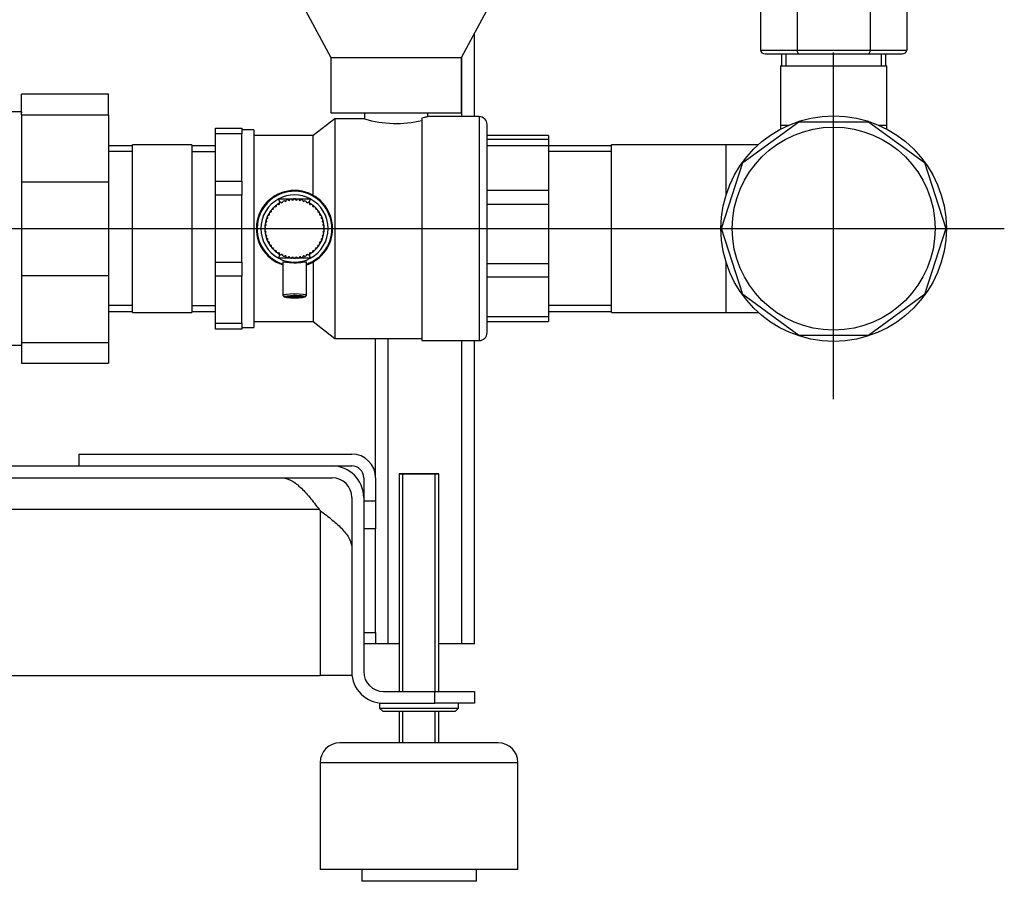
# Model space of a CAD drawing. Extents: x -132501 to 411300, y -42818 to 427495.
# Tile 325 of 330: x 250959 to 251208, y 242844 to 243062. Entities that reach past the tile are written whole.
import ezdxf

# ---------------------------------------------------------------- set-up
doc = ezdxf.new("R2010")
doc.units = 0
doc.header["$LTSCALE"] = 50
doc.linetypes.add('CENTER2', pattern=[28.575, 19.05, -3.175, 3.175, -3.175])
for name, color, linetype in [('00ID6685_KAPPE-6', 7, 'CONTINUOUS'), ('1_ZOLL_OVALFLANS', 7, 'CONTINUOUS'), ('405801_-_FT_STUT', 7, 'CONTINUOUS'), ('91040265_-_FT_ST', 7, 'CONTINUOUS'), ('91069235_FT_FUßB', 7, 'CONTINUOUS'), ('96052833_-_FT_DO', 7, 'CONTINUOUS'), ('96055565_-_VIBRA', 7, 'CONTINUOUS'), ('96153117_FT_STAN', 7, 'CONTINUOUS'), ('96158847_-_FT_RO', 7, 'CONTINUOUS'), ('96308586', 7, 'CONTINUOUS'), ('96400418_FT_STRE', 7, 'CONTINUOUS'), ('97823497_-_HAHN-', 7, 'CONTINUOUS'), ('97823500_-_VENTI', 7, 'CONTINUOUS'), ('__DEFILE04.EMEA.', 7, 'CONTINUOUS'), ('BOLZEN_DIN_976_1', 7, 'CONTINUOUS'), ('CRIE_5-4_A_FLEXI', 7, 'CONTINUOUS'), ('Default', 7, 'CONTINUOUS'), ('SCHEIBE_DIN_125_', 7, 'CONTINUOUS')]:
    doc.layers.add(name, color=color, linetype=linetype)

# ---------------------------------------------------------------- blocks, each defined once
blk = doc.blocks.new('SEANNOT_GROUP4')
at = {"layer": 'Default', "color": 7, "linetype": 'CENTER2'}
blk.add_line((208.968, 171.896), (280.868, 171.896), dxfattribs=at)
blk = doc.blocks.new('SEANNOT_GROUP5')
at = {"layer": 'Default', "color": 7, "linetype": 'CENTER2'}
blk.add_line((276.553, 167.581), (276.553, 176.346), dxfattribs=at)
blk = doc.blocks.new('SE2')
at = {"layer": '00ID6685_KAPPE-6', "color": 7, "linetype": 'Continuous'}
for p, q in [((274.257, 173.565), (275.676, 174.596)), ((275.676, 174.596), (277.431, 174.596)), ((277.431, 174.596), (278.85, 173.565)), ((273.714, 171.896), (274.257, 173.565)), ((278.85, 173.565), (279.392, 171.896)), ((274.257, 170.227), (273.714, 171.896)), ((279.392, 171.896), (278.85, 170.227)), ((275.676, 169.196), (274.257, 170.227)), ((278.85, 170.227), (277.431, 169.196)), ((277.431, 169.196), (275.676, 169.196))]:
    blk.add_line(p, q, dxfattribs=at)
for radius in [2.85, 2.565]:
    blk.add_circle((276.553, 171.896), radius, dxfattribs=at)
at = {"layer": '1_ZOLL_OVALFLANS', "color": 7, "linetype": 'Continuous'}
for p, q in [((256.018, 174.772), (256.018, 175.296)), ((258.218, 175.296), (256.018, 175.296)), ((258.218, 174.772), (258.218, 175.296)), ((256.018, 174.772), (256.018, 173.08)), ((256.018, 174.772), (258.218, 174.772)), ((258.218, 174.772), (258.218, 173.08)), ((256.018, 173.08), (256.018, 170.712)), ((256.018, 173.08), (258.218, 173.08)), ((258.218, 173.08), (258.218, 170.712)), ((256.018, 170.712), (256.018, 169.02)), ((256.018, 170.712), (258.218, 170.712)), ((258.218, 170.712), (258.218, 169.02)), ((256.018, 169.02), (256.018, 168.496)), ((256.018, 169.02), (258.218, 169.02)), ((258.218, 169.02), (258.218, 168.496)), ((256.018, 168.496), (258.218, 168.496))]:
    blk.add_line(p, q, dxfattribs=at)
at = {"layer": '405801_-_FT_STUT', "color": 7, "linetype": 'Continuous'}
for p, q in [((275.231, 176.311), (275.231, 176.011)), ((275.348, 176.011), (275.348, 176.311)), ((277.759, 176.011), (277.759, 176.311)), ((277.875, 176.011), (277.875, 176.311)), ((275.208, 176.011), (277.898, 176.011)), ((275.208, 176.011), (275.208, 174.511)), ((277.898, 174.511), (277.898, 176.011)), ((275.208, 174.511), (275.42, 174.511)), ((277.687, 174.511), (277.898, 174.511))]:
    blk.add_line(p, q, dxfattribs=at)
at = {"layer": '91040265_-_FT_ST', "color": 7, "linetype": 'Continuous'}
for p, q in [((270.938, 173.991), (269.338, 173.991)), ((270.938, 173.844), (269.338, 173.844)), ((270.938, 169.776), (270.938, 174.016)), ((273.838, 174.016), (270.938, 174.016)), ((273.838, 172.763), (273.838, 174.016)), ((273.838, 169.776), (273.838, 171.029)), ((270.938, 169.948), (269.338, 169.948)), ((269.338, 169.8), (270.938, 169.8)), ((270.938, 169.776), (273.838, 169.776))]:
    blk.add_line(p, q, dxfattribs=at)
at = {"layer": '91069235_FT_FUßB', "color": 7, "linetype": 'Continuous'}
for p, q in [((257.468, 166.196), (264.368, 166.196)), ((257.468, 166.196), (257.468, 165.896)), ((263.868, 165.896), (264.368, 165.896)), ((264.668, 165.596), (264.668, 165.096)), ((264.968, 165.596), (264.968, 165.01)), ((264.668, 165.01), (264.968, 165.01)), ((264.968, 165.01), (264.968, 164.303)), ((264.968, 164.303), (264.668, 164.303)), ((264.968, 161.689), (264.968, 164.303)), ((264.668, 161.689), (264.968, 161.689)), ((264.968, 161.689), (264.968, 161.396)), ((264.968, 161.396), (264.668, 161.396))]:
    blk.add_line(p, q, dxfattribs=at)
for radius in [0.6, 0.3]:
    blk.add_arc((264.368, 165.596), radius, 0, 90, dxfattribs=at)
at = {"layer": '96052833_-_FT_DO', "color": 7, "linetype": 'Continuous'}
for p, q in [((258.818, 173.991), (258.218, 173.991)), ((258.818, 173.844), (258.218, 173.844)), ((258.818, 169.776), (258.818, 174.016)), ((260.318, 174.016), (258.818, 174.016)), ((260.318, 174.016), (260.318, 169.776)), ((260.918, 173.991), (260.318, 173.991)), ((260.318, 173.844), (260.918, 173.844)), ((258.818, 169.948), (258.218, 169.948)), ((260.318, 169.948), (260.918, 169.948)), ((258.218, 169.8), (258.818, 169.8)), ((258.818, 169.776), (260.318, 169.776)), ((260.318, 169.8), (260.918, 169.8))]:
    blk.add_line(p, q, dxfattribs=at)
at = {"layer": '96055565_-_VIBRA', "color": 7, "linetype": 'Continuous'}
for p, q in [((268.068, 158.896), (264.068, 158.896)), ((263.568, 158.396), (268.568, 158.396)), ((263.568, 158.396), (263.568, 155.696)), ((268.568, 155.696), (268.568, 158.396)), ((268.568, 155.696), (263.568, 155.696)), ((264.618, 155.696), (264.618, 155.396)), ((267.518, 155.396), (267.518, 155.696)), ((267.518, 155.396), (264.618, 155.396))]:
    blk.add_line(p, q, dxfattribs=at)
for centre, start, end in [((264.068, 158.396), 90, 180), ((268.068, 158.396), 0, 90)]:
    blk.add_arc(centre, 0.5, start, end, dxfattribs=at)
at = {"layer": '96153117_FT_STAN', "color": 7, "linetype": 'Continuous'}
for p, q in [((267.468, 174.726), (267.468, 176.834)), ((267.148, 174.726), (267.148, 176.24)), ((264.968, 165.596), (264.968, 169.121)), ((265.288, 161.396), (265.288, 169.121)), ((267.148, 161.396), (267.148, 169.066)), ((267.468, 161.396), (267.468, 169.066)), ((265.288, 161.396), (264.968, 161.396)), ((265.568, 161.396), (265.288, 161.396)), ((267.148, 161.396), (266.568, 161.396)), ((267.468, 161.396), (267.148, 161.396))]:
    blk.add_line(p, q, dxfattribs=at)
at = {"layer": '96158847_-_FT_RO', "color": 7, "linetype": 'Continuous'}
for p, q in [((275.208, 174.511), (275.42, 174.511)), ((275.208, 174.511), (275.208, 174.409)), ((277.687, 174.511), (277.898, 174.511)), ((277.898, 174.409), (277.898, 174.511)), ((273.838, 172.763), (273.838, 174.016)), ((274.649, 174.016), (273.838, 174.016)), ((273.838, 169.776), (273.838, 171.029)), ((273.838, 169.776), (274.649, 169.776))]:
    blk.add_line(p, q, dxfattribs=at)
at = {"layer": '96308586', "color": 7, "linetype": 'Continuous'}
for p, q in [((231.968, 165.896), (263.868, 165.896)), ((231.968, 165.596), (263.868, 165.596)), ((264.368, 165.096), (264.368, 160.696)), ((264.668, 165.096), (264.668, 160.696)), ((265.168, 160.196), (266.468, 160.196)), ((266.468, 160.196), (267.468, 160.196)), ((266.468, 159.896), (266.468, 160.196)), ((267.468, 160.196), (267.468, 159.896)), ((265.168, 159.896), (266.468, 159.896)), ((267.468, 159.896), (266.468, 159.896))]:
    blk.add_line(p, q, dxfattribs=at)
for centre, radius, start, end in [((263.868, 165.096), 0.8, 0, 90), ((263.868, 165.096), 0.5, 0, 90), ((265.168, 160.696), 0.8, 180, 270), ((265.168, 160.696), 0.5, 180, 270)]:
    blk.add_arc(centre, radius, start, end, dxfattribs=at)
at = {"layer": '96400418_FT_STRE', "color": 7, "linetype": 'Continuous'}
for p, q in [((263.543, 164.796), (232.294, 164.796)), ((263.543, 164.796), (263.568, 164.77)), ((263.568, 164.77), (263.568, 160.596)), ((264.368, 160.696), (264.368, 160.596)), ((232.268, 160.596), (263.568, 160.596)), ((264.368, 160.596), (263.568, 160.596))]:
    blk.add_line(p, q, dxfattribs=at)
for points in [[(262.581, 165.596), (262.661, 165.596), (262.741, 165.575), (262.901, 165.495), (262.981, 165.436), (263.142, 165.288), (263.222, 165.199), (263.382, 165.005), (263.462, 164.901), (263.543, 164.796)], [(263.568, 164.77), (263.673, 164.69), (263.778, 164.61), (263.971, 164.449), (264.06, 164.369), (264.208, 164.209), (264.267, 164.129), (264.348, 163.968), (264.368, 163.888), (264.368, 163.808)]]:
    blk.add_open_spline(points, degree=3, knots=[0, 0, 0, 0, 0.25, 0.25, 0.5, 0.5, 0.75, 0.75, 1, 1, 1, 1], dxfattribs=at)
at = {"layer": '97823497_-_HAHN-', "color": 7, "linetype": 'Continuous'}
for p, q in [((263.138, 177.521), (263.838, 176.221)), ((267.138, 176.221), (267.838, 177.521)), ((263.838, 176.221), (267.138, 176.221)), ((263.838, 176.221), (263.838, 174.821)), ((267.138, 174.821), (267.138, 176.221)), ((263.838, 174.821), (267.138, 174.821)), ((264.688, 174.821), (264.688, 174.669)), ((266.288, 174.723), (266.288, 174.821)), ((263.938, 174.671), (263.388, 174.246)), ((263.938, 174.671), (263.938, 169.121)), ((264.694, 174.671), (263.938, 174.671)), ((266.138, 174.687), (266.138, 169.066)), ((267.588, 174.726), (266.279, 174.726)), ((267.588, 174.726), (267.588, 169.066)), ((260.918, 174.29), (260.918, 174.437)), ((260.918, 174.437), (261.588, 174.437)), ((261.588, 174.437), (261.588, 174.29)), ((261.888, 174.396), (261.588, 174.396)), ((261.888, 174.396), (261.888, 169.396)), ((267.788, 169.266), (267.788, 174.526)), ((260.918, 173.095), (260.918, 174.29)), ((261.588, 174.29), (260.918, 174.29)), ((261.588, 173.095), (261.588, 174.29)), ((263.388, 174.246), (261.888, 174.246)), ((263.388, 172.739), (263.388, 174.246)), ((269.338, 174.247), (267.788, 174.247)), ((269.338, 174.246), (267.788, 174.246)), ((267.788, 174.157), (269.338, 174.157)), ((269.338, 174.246), (269.338, 174.247)), ((269.338, 174.246), (269.338, 174.157)), ((269.338, 174.157), (269.338, 173.99)), ((269.338, 173.99), (267.788, 173.99)), ((269.338, 173.99), (269.338, 172.868)), ((260.918, 172.741), (260.918, 173.095)), ((260.918, 173.095), (261.588, 173.095)), ((261.588, 173.095), (261.588, 172.741)), ((267.788, 172.868), (269.338, 172.868)), ((269.338, 172.868), (269.338, 172.507)), ((260.918, 171.051), (260.918, 172.741)), ((261.588, 172.741), (260.918, 172.741)), ((261.588, 171.051), (261.588, 172.741)), ((269.338, 172.507), (267.788, 172.507)), ((269.338, 172.507), (269.338, 171.01)), ((260.918, 170.697), (260.918, 171.051)), ((260.918, 171.051), (261.588, 171.051)), ((261.588, 171.051), (261.588, 170.697)), ((263.388, 171.053), (263.388, 169.546)), ((267.788, 171.01), (269.338, 171.01)), ((269.338, 171.01), (269.338, 170.666)), ((260.918, 169.502), (260.918, 170.697)), ((261.588, 170.697), (260.918, 170.697)), ((261.588, 169.502), (261.588, 170.697)), ((269.338, 170.666), (267.788, 170.666)), ((269.338, 170.666), (269.338, 169.671)), ((267.788, 169.671), (269.338, 169.671)), ((269.338, 169.671), (269.338, 169.545)), ((260.918, 169.355), (260.918, 169.502)), ((260.918, 169.502), (261.588, 169.502)), ((261.588, 169.355), (260.918, 169.355)), ((261.588, 169.502), (261.588, 169.355)), ((261.588, 169.396), (261.888, 169.396)), ((261.888, 169.546), (263.388, 169.546)), ((263.388, 169.546), (263.938, 169.121)), ((267.788, 169.545), (269.338, 169.545)), ((263.938, 169.121), (266.138, 169.121)), ((266.138, 169.066), (267.588, 169.066))]:
    blk.add_line(p, q, dxfattribs=at)
for centre, radius, start, end in [((265.486, 177.317), 2.763, 253.225, 283.6565), ((267.588, 174.526), 0.2, 0, 90), ((262.918, 171.896), 0.965, 0, 252.0822), ((262.918, 171.896), 0.965, 60.8534, 64.6967), ((262.918, 171.896), 0.965, 288.3071, 0), ((262.918, 171.896), 0.965, 291.4745, 299.1466), ((267.588, 169.266), 0.2, 270, 0)]:
    blk.add_arc(centre, radius, start, end, dxfattribs=at)
blk.add_open_spline([(266.288, 174.726), (266.288, 174.726), (266.285, 174.725), (266.272, 174.721), (266.263, 174.719), (266.243, 174.714), (266.236, 174.712), (266.221, 174.708), (266.212, 174.705), (266.184, 174.698), (266.162, 174.693), (266.138, 174.687)], degree=3, knots=[0.5003049, 0.5003049, 0.5003049, 0.5003049, 0.625, 0.625, 0.75, 0.75, 0.8125, 0.8125, 0.875, 0.875, 1, 1, 1, 1], dxfattribs=at)
at = {"layer": '97823500_-_VENTI', "color": 7, "linetype": 'Continuous'}
for p, q in [((262.518, 172.646), (263.318, 172.646)), ((263.318, 171.146), (262.518, 171.146)), ((262.622, 171.052), (262.622, 170.203)), ((263.222, 170.203), (263.222, 171.054))]:
    blk.add_line(p, q, dxfattribs=at)
for centre, radius, start, end in [((262.918, 171.896), 0.945, 0, 251.6847), ((262.918, 171.896), 0.945, 0, 251.6797), ((262.918, 171.896), 0.85, 118.0725, 241.9275), ((262.918, 171.896), 0.85, 61.9275, 118.0725), ((268.716, 174.194), 6.388, 194.022, 194.9485), ((262.918, 171.896), 0.75, 117.1099, 120.4901), ((262.599, 172.575), 0.025, 206.155, 24.245), ((262.918, 171.896), 0.75, 109.9099, 113.2901), ((262.687, 172.609), 0.025, 198.955, 17.045), ((262.918, 171.896), 0.75, 102.7099, 106.0901), ((262.778, 172.633), 0.025, 191.755, 9.845), ((262.918, 171.896), 0.75, 95.5099, 98.8901), ((262.871, 172.644), 0.025, 184.555, 2.645), ((262.918, 171.896), 0.75, 88.3099, 91.6901), ((262.965, 172.644), 0.025, 177.355, 355.445), ((262.918, 171.896), 0.75, 81.1099, 84.4901), ((263.059, 172.633), 0.025, 170.155, 348.245), ((262.918, 171.896), 0.75, 73.9099, 77.2901), ((263.15, 172.609), 0.025, 162.955, 341.045), ((262.918, 171.896), 0.75, 66.7099, 70.0901), ((263.238, 172.575), 0.025, 155.755, 333.845), ((262.918, 171.896), 0.75, 59.5099, 62.8901), ((257.121, 174.194), 6.388, 345.0515, 345.978), ((262.918, 171.896), 0.85, 298.0725, 61.9275), ((262.918, 171.896), 0.75, 145.9099, 149.2901), ((262.918, 171.896), 0.75, 142.0901, 145.9099), ((262.312, 172.337), 0.025, 234.955, 53.045), ((262.918, 171.896), 0.75, 138.7099, 142.0901), ((262.918, 171.896), 0.75, 134.8901, 138.7099), ((262.372, 172.409), 0.025, 227.755, 45.845), ((262.918, 171.896), 0.75, 131.5099, 134.8901), ((262.918, 171.896), 0.75, 127.6901, 131.5099), ((262.44, 172.474), 0.025, 220.555, 38.645), ((262.918, 171.896), 0.75, 124.3099, 127.6901), ((262.918, 171.896), 0.75, 119.9264, 124.3099), ((262.517, 172.529), 0.025, 213.355, 31.445), ((262.918, 171.896), 0.75, 55.6901, 60.0736), ((263.32, 172.529), 0.025, 148.555, 326.645), ((262.918, 171.896), 0.75, 52.3099, 55.6901), ((263.396, 172.474), 0.025, 141.355, 319.445), ((262.918, 171.896), 0.75, 48.4901, 52.3099), ((262.918, 171.896), 0.75, 45.1099, 48.4901), ((263.465, 172.409), 0.025, 134.155, 312.245), ((262.918, 171.896), 0.75, 41.2901, 45.1099), ((262.918, 171.896), 0.75, 37.9099, 41.2901), ((263.525, 172.337), 0.025, 126.955, 305.045), ((262.918, 171.896), 0.75, 34.0901, 37.9099), ((262.918, 171.896), 0.75, 30.7099, 34.0901), ((262.918, 171.896), 0.75, 163.6901, 167.5099), ((262.192, 172.082), 0.025, 256.555, 74.645), ((262.918, 171.896), 0.75, 160.3099, 163.6901), ((262.918, 171.896), 0.75, 156.4901, 160.3099), ((262.221, 172.172), 0.025, 249.355, 67.445), ((262.918, 171.896), 0.75, 153.1099, 156.4901), ((262.918, 171.896), 0.75, 149.2901, 153.1099), ((262.261, 172.257), 0.025, 242.155, 60.245), ((263.576, 172.257), 0.025, 119.755, 297.845), ((262.918, 171.896), 0.75, 26.8901, 30.7099), ((262.918, 171.896), 0.75, 23.5099, 26.8901), ((263.616, 172.172), 0.025, 112.555, 290.645), ((262.918, 171.896), 0.75, 19.6901, 23.5099), ((263.645, 172.082), 0.025, 105.355, 283.445), ((262.918, 171.896), 0.75, 16.3099, 19.6901), ((262.918, 171.896), 0.75, 12.4901, 16.3099), ((262.918, 171.896), 0.75, 178.0901, 181.9099), ((262.918, 171.896), 0.75, 174.7099, 178.0901), ((262.168, 171.896), 0.025, 270.955, 89.045), ((262.918, 171.896), 0.75, 181.9099, 185.2901), ((262.918, 171.896), 0.75, 170.8901, 174.7099), ((262.174, 171.99), 0.025, 263.755, 81.845), ((262.918, 171.896), 0.75, 185.2901, 189.1099), ((262.174, 171.802), 0.025, 278.155, 96.245), ((262.918, 171.896), 0.75, 167.5099, 170.8901), ((262.918, 171.896), 0.945, 288.719, 0), ((262.918, 171.896), 0.945, 288.7139, 0), ((263.662, 171.99), 0.025, 98.155, 276.245), ((263.662, 171.802), 0.025, 83.755, 261.845), ((263.668, 171.896), 0.025, 90.955, 269.045), ((262.918, 171.896), 0.75, 9.1099, 12.4901), ((262.918, 171.896), 0.75, 5.2901, 9.1099), ((262.918, 171.896), 0.75, 350.8901, 354.7099), ((262.918, 171.896), 0.75, 1.9099, 5.2901), ((262.918, 171.896), 0.75, 354.7099, 358.0901), ((262.918, 171.896), 0.75, 358.0901, 1.9099), ((262.918, 171.896), 0.75, 189.1099, 192.4901), ((262.918, 171.896), 0.75, 192.4901, 196.3099), ((262.192, 171.709), 0.025, 285.355, 103.445), ((262.918, 171.896), 0.75, 196.3099, 199.6901), ((262.221, 171.62), 0.025, 292.555, 110.645), ((262.918, 171.896), 0.75, 199.6901, 203.5099), ((262.918, 171.896), 0.75, 203.5099, 206.8901), ((262.918, 171.896), 0.75, 333.1099, 336.4901), ((263.616, 171.62), 0.025, 69.355, 247.445), ((262.918, 171.896), 0.75, 336.4901, 340.3099), ((263.645, 171.709), 0.025, 76.555, 254.645), ((262.918, 171.896), 0.75, 340.3099, 343.6901), ((262.918, 171.896), 0.75, 343.6901, 347.5099), ((262.918, 171.896), 0.75, 347.5099, 350.8901), ((262.261, 171.535), 0.025, 299.755, 117.845), ((262.918, 171.896), 0.75, 206.8901, 210.7099), ((262.918, 171.896), 0.75, 210.7099, 214.0901), ((262.312, 171.455), 0.025, 306.955, 125.045), ((262.918, 171.896), 0.75, 214.0901, 217.9099), ((262.918, 171.896), 0.75, 217.9099, 221.2901), ((262.372, 171.383), 0.025, 314.155, 132.245), ((262.918, 171.896), 0.75, 221.2901, 225.1099), ((262.918, 171.896), 0.75, 225.1099, 228.4901), ((262.44, 171.318), 0.025, 321.355, 139.445), ((262.918, 171.896), 0.75, 228.4901, 232.3099), ((263.396, 171.318), 0.025, 40.555, 218.645), ((262.918, 171.896), 0.75, 307.6901, 311.5099), ((262.918, 171.896), 0.75, 311.5099, 314.8901), ((263.465, 171.383), 0.025, 47.755, 225.845), ((262.918, 171.896), 0.75, 314.8901, 318.7099), ((262.918, 171.896), 0.75, 318.7099, 322.0901), ((263.525, 171.455), 0.025, 54.955, 233.045), ((262.918, 171.896), 0.75, 322.0901, 325.9099), ((262.918, 171.896), 0.75, 325.9099, 329.2901), ((263.576, 171.535), 0.025, 62.155, 240.245), ((262.918, 171.896), 0.75, 329.2901, 333.1099), ((262.918, 171.896), 0.75, 232.3099, 235.6901), ((262.517, 171.263), 0.025, 328.555, 146.645), ((262.918, 171.896), 0.75, 235.6901, 240.0736), ((268.716, 169.598), 6.388, 165.0515, 165.978), ((262.918, 171.896), 0.85, 241.9275, 298.0725), ((262.918, 171.896), 0.75, 239.5099, 242.8901), ((262.599, 171.217), 0.025, 335.755, 153.845), ((262.918, 171.896), 0.75, 246.7099, 250.0901), ((262.687, 171.183), 0.025, 342.955, 161.045), ((262.918, 171.896), 0.75, 253.9099, 257.2901), ((262.778, 171.159), 0.025, 350.155, 168.245), ((262.918, 171.896), 0.75, 261.1099, 264.4901), ((262.871, 171.147), 0.025, 357.355, 175.445), ((262.918, 171.896), 0.75, 268.3099, 271.6901), ((262.965, 171.147), 0.025, 4.555, 182.645), ((262.918, 171.896), 0.75, 275.5099, 278.8901), ((263.059, 171.159), 0.025, 11.755, 189.845), ((262.918, 171.896), 0.75, 282.7099, 286.0901), ((263.15, 171.183), 0.025, 18.955, 197.045), ((262.918, 171.896), 0.75, 289.9099, 293.2901), ((263.238, 171.217), 0.025, 26.155, 204.245), ((262.918, 171.896), 0.75, 297.1099, 300.4901), ((262.918, 171.896), 0.75, 299.9264, 304.3099), ((257.121, 169.598), 6.388, 14.022, 14.9485), ((263.32, 171.263), 0.025, 33.355, 211.445), ((262.918, 171.896), 0.75, 304.3099, 307.6901)]:
    blk.add_arc(centre, radius, start, end, dxfattribs=at)
for major_axis, start_param, end_param in [((-0.3, 0), 3.141593, 6.283185), ((-0.3, 0), 0, 0.515703), ((-0.2, 0), 0.425913, 1.297656), ((-0.2, 0), 1.297656, 1.570796), ((-0.2, 0), 1.570796, 2.70878), ((-0.3, 0), 2.625889, 3.141593)]:
    blk.add_ellipse((262.922, 170.203), major_axis=major_axis, ratio=0.136863, start_param=start_param, end_param=end_param, dxfattribs=at)
for major_axis in [(-0.27, 0), (-0.23, 0)]:
    blk.add_ellipse((262.922, 170.173), major_axis=major_axis, ratio=0.136863, dxfattribs=at)
for points, knots in [([(262.622, 171.052), (262.622, 171.056), (262.628, 171.058), (262.665, 171.057), (262.72, 171.046), (262.791, 171.039)], [0.8207917, 0.8207917, 0.8207917, 0.8207917, 0.875, 0.875, 1, 1, 1, 1]), ([(262.791, 171.039), (262.862, 171.032), (262.948, 171.031), (263.095, 171.043), (263.157, 171.055), (263.211, 171.061), (263.221, 171.059), (263.221, 171.055)], [0, 0, 0, 0, 0.125, 0.125, 0.25, 0.25, 0.3218652, 0.3218652, 0.3218652, 0.3218652]), ([(262.713, 170.184), (262.713, 170.184), (262.713, 170.185), (262.717, 170.186), (262.734, 170.191), (262.773, 170.198), (262.83, 170.203), (262.87, 170.203), (262.89, 170.204)], [0.1766449, 0.1766449, 0.1766449, 0.1766449, 0.1860915, 0.2705471, 0.4046798, 0.5986443, 0.8329486, 1, 1, 1, 1]), ([(262.883, 170.209), (262.895, 170.21), (262.935, 170.211), (263.016, 170.208), (263.097, 170.202), (263.148, 170.193), (263.167, 170.187), (263.169, 170.185), (263.169, 170.185)], [0, 0, 0, 0, 0.0384848, 0.150986, 0.2633633, 0.3606951, 0.4270959, 0.4536976, 0.4536976, 0.4536976, 0.4536976]), ([(262.89, 170.204), (262.9, 170.204), (262.934, 170.205), (263.002, 170.203), (263.07, 170.198), (263.112, 170.191), (263.128, 170.186), (263.13, 170.184), (263.13, 170.184)], [0, 0, 0, 0, 0.0707281, 0.2865215, 0.5020235, 0.6860979, 0.8087296, 0.8590443, 0.8590443, 0.8590443, 0.8590443]), ([(263.034, 170.2), (263.026, 170.199), (262.991, 170.197), (262.955, 170.197), (262.922, 170.196)], [0.8669723, 0.8669723, 0.8669723, 0.8669723, 0.8963146, 1, 1, 1, 1])]:
    blk.add_open_spline(points, degree=3, knots=knots, dxfattribs=at)
at = {"layer": '__DEFILE04.EMEA.', "color": 7, "linetype": 'Continuous'}
for p, q in [((274.706, 177.886), (274.706, 176.411)), ((275.63, 177.886), (275.63, 176.411)), ((277.477, 177.886), (277.477, 176.411)), ((278.401, 177.886), (278.401, 176.411)), ((274.706, 176.411), (275.63, 176.411)), ((274.821, 176.311), (275.687, 176.311)), ((275.63, 176.411), (277.477, 176.411)), ((275.687, 176.311), (277.419, 176.311)), ((277.419, 176.311), (278.285, 176.311)), ((277.477, 176.411), (278.401, 176.411))]:
    blk.add_line(p, q, dxfattribs=at)
for centre, major_axis, ratio, start_param, end_param in [((274.821, 176.411), (-0.115, 0), 0.866025, 0, 1.570796), ((275.687, 176.411), (0, -0.1), 0.57735, 4.712389, 6.283185), ((277.419, 176.411), (0, -0.1), 0.57735, 0, 1.570796), ((278.285, 176.411), (0.115, 0), 0.866025, 4.712389, 6.283185)]:
    blk.add_ellipse(centre, major_axis=major_axis, ratio=ratio, start_param=start_param, end_param=end_param, dxfattribs=at)
at = {"layer": 'BOLZEN_DIN_976_1', "color": 7, "linetype": 'Continuous'}
for p, q in [((265.568, 165.696), (266.568, 165.696)), ((266.568, 165.696), (265.568, 165.696)), ((265.568, 165.696), (265.568, 160.196)), ((265.568, 165.696), (265.568, 165.696)), ((265.66, 160.196), (265.66, 165.696)), ((266.476, 160.196), (266.476, 165.696)), ((266.568, 160.196), (266.568, 165.696)), ((266.568, 165.696), (266.568, 165.696)), ((265.568, 159.696), (265.568, 158.896)), ((265.66, 158.896), (265.66, 159.696)), ((266.476, 158.896), (266.476, 159.696)), ((266.568, 158.896), (266.568, 159.696))]:
    blk.add_line(p, q, dxfattribs=at)
at = {"layer": 'CRIE_5-4_A_FLEXI', "color": 7, "linetype": 'Continuous'}
for p, q in [((256.018, 174.846), (255.498, 174.846)), ((256.018, 174.846), (256.018, 174.82)), ((255.498, 168.946), (256.018, 168.946)), ((256.018, 168.972), (256.018, 168.946))]:
    blk.add_line(p, q, dxfattribs=at)
at = {"layer": 'SCHEIBE_DIN_125_', "color": 7, "linetype": 'Continuous'}
for p, q in [((265.068, 159.896), (265.068, 159.776)), ((267.068, 159.776), (267.068, 159.896)), ((265.068, 159.776), (267.068, 159.776)), ((265.068, 159.776), (265.148, 159.696)), ((265.148, 159.696), (266.988, 159.696)), ((266.988, 159.696), (267.068, 159.776))]:
    blk.add_line(p, q, dxfattribs=at)

msp = doc.modelspace()

# ---------------------------------------------------------------- block references
at = {"layer": 'Default', "xscale": 10, "yscale": 10, "zscale": 10}
for name in ['SE2', 'SEANNOT_GROUP5', 'SEANNOT_GROUP4']:
    msp.add_blockref(name, (248399.7068, 241289.7787), dxfattribs=at)

doc.saveas('drawing.dxf')
